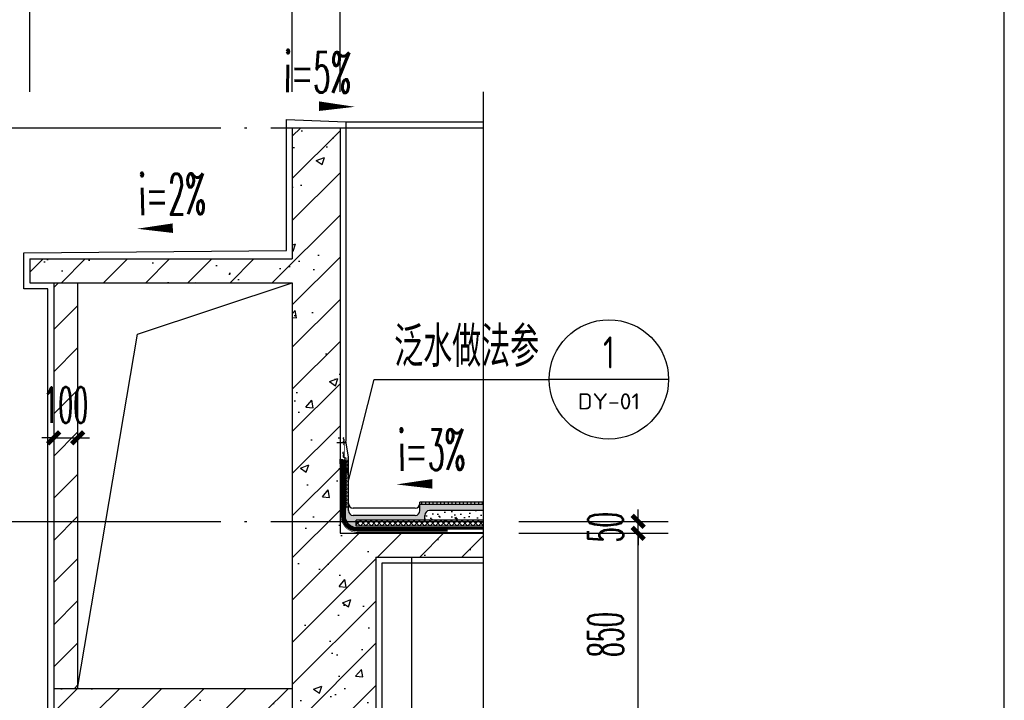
# Model space of a CAD drawing. Extents: x 1779708 to 7299578, y -1121471 to 88434.
# Tile 995 of 1056: x 6991392 to 6995519, y -950673 to -947821. Entities that reach past the tile are written whole.
import ezdxf
from ezdxf.enums import TextEntityAlignment as Align

# ---------------------------------------------------------------- set-up
doc = ezdxf.new("R2010")
doc.units = 0
doc.header["$LTSCALE"] = 1000
doc.header["$MEASUREMENT"] = 0
doc.linetypes.add('DASH', pattern=[0.35, 0.25, -0.1])
doc.linetypes.add('DOTE', pattern=[2.4200000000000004, 2, -0.2, 0.02, -0.2])
doc.layers.get('0').update_dxf_attribs({"linetype": 'CONTINUOUS'})
doc.layers.get('Defpoints').update_dxf_attribs({"linetype": 'CONTINUOUS'})
for name, color, linetype in [('AXIS', 3, 'CONTINUOUS'), ('DIM_IDEN', 3, 'CONTINUOUS'), ('DIM_SYMB', 3, 'CONTINUOUS'), ('DOTE', 1, 'DOTE'), ('PUB_HATCH', 8, 'CONTINUOUS'), ('PUB_TAB', 7, 'CONTINUOUS'), ('PUB_TEXT', 7, 'CONTINUOUS'), ('S_STAIR', 147, 'CONTINUOUS'), ('SURFACE', 6, 'CONTINUOUS'), ('WALL', 255, 'CONTINUOUS'), ('填充细线', 8, 'CONTINUOUS'), ('水专业', 6, 'CONTINUOUS'), ('立面中线', 140, 'CONTINUOUS'), ('粉刷线', 213, 'CONTINUOUS')]:
    doc.layers.add(name, color=color, linetype=linetype)
doc.styles.add('_TCH_DIM', font='SIMPLEX.shx', dxfattribs={"width": 0.7, "bigfont": 'GBCBIG.shx'})
doc.styles.add('_TCH_DIM_T3', font='SIMPLEX.shx', dxfattribs={"width": 0.4941176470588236, "bigfont": 'GBCBIG.shx'})
doc.styles.add('_TCH_LABEL', font='COMPLEX', dxfattribs={"bigfont": 'GBCBIG'})
doc.styles.get("Standard").update_dxf_attribs({"font": 'GBENOR', "bigfont": 'GBCBIG'})
doc.dimstyles.new('_TCH_ARCH&&50', dxfattribs={"dimtxt": 148.75, "dimasz": 50, "dimexe": 125, "dimexo": 150, "dimgap": 63.12500000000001, "dimtad": 1, "dimdec": 0, "dimzin": 0, "dimdsep": 46, "dimtxsty": '_TCH_DIM_T3', "dimblk": 'ARCHTICK', "dimcen": 0.09, "dimdle": 75, "dimclrt": 7, "dimazin": 2, "dimtfac": 1, "dimtdec": 0, "dimtix": 1, "dimtmove": 2, "dimatfit": 3, "dimfxl": 250, "dimtolj": 1, "dimtzin": 0, "dimarcsym": 0})

# ---------------------------------------------------------------- blocks, each defined once
blk = doc.blocks.new('$LinePat$波浪线')
at = {"color": 0}
for centre, start, end in [((149.999993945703, -42.19181203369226), 201.6723546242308, 338.3274054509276), ((449.9994826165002, -161.4099213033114), 21.67235462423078, 158.3274054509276)]:
    blk.add_arc(centre, 161.4099213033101, start, end, dxfattribs=at)
blk = doc.blocks.new('_ArchTick')
at = {"color": 0, "linetype": 'ByBlock', "const_width": 0.4}
blk.add_lwpolyline([(-0.5, -0.5), (0.5, 0.5)], dxfattribs=at)
blk = doc.blocks.new('*D957')
at = {"layer": 'AXIS', "color": 0, "lineweight": -2, "transparency": 16777216}
for p, q in [((6991434.585316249, -948123.2475373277), (6991434.585316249, -947498.2475373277)), ((6992534.585316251, -948123.2475373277), (6992534.585316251, -947498.2475373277)), ((6991359.585316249, -947623.2475373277), (6992609.585316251, -947623.2475373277))]:
    blk.add_line(p, q, dxfattribs=at)
at = {"layer": 'Defpoints', "color": 0, "transparency": 16777216}
for p in [(6992534.585316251, -947623.2475373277), (6991434.585316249, -948273.2475373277), (6992534.585316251, -948273.2475373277)]:
    blk.add_point(p, dxfattribs=at)
at = {"layer": 'AXIS', "color": 0, "lineweight": -2, "transparency": 16777216, "xscale": 50, "yscale": 50, "zscale": 50, "rotation": 180}
blk.add_blockref('_ArchTick', (6991434.585316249, -947623.2475373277), dxfattribs=at)
at = {"layer": 'AXIS', "color": 0, "lineweight": -2, "transparency": 16777216, "xscale": 50, "yscale": 50, "zscale": 50}
blk.add_blockref('_ArchTick', (6992534.585316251, -947623.2475373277), dxfattribs=at)
at = {"layer": 'AXIS', "color": 7, "transparency": 16777216, "insert": (6991984.58531625, -947485.7475373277), "char_height": 148.75, "attachment_point": 5, "style": '_TCH_DIM_T3'}
blk.add_mtext('\\A1;1100', dxfattribs=at)
blk = doc.blocks.new('*D958')
at = {"layer": 'AXIS', "color": 0, "lineweight": -2, "transparency": 16777216}
for p, q in [((6992534.585316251, -948123.2475373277), (6992534.585316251, -947498.2475373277)), ((6992734.585316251, -948123.2475373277), (6992734.585316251, -947498.2475373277)), ((6992534.585316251, -947623.2475373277), (6992484.585316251, -947623.2475373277)), ((6992534.585316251, -947623.2475373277), (6992734.585316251, -947623.2475373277)), ((6992734.585316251, -947623.2475373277), (6992784.585316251, -947623.2475373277))]:
    blk.add_line(p, q, dxfattribs=at)
at = {"layer": 'Defpoints', "color": 0, "transparency": 16777216}
for p in [(6992734.585316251, -947623.2475373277), (6992534.585316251, -948273.2475373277), (6992734.585316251, -948273.2475373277)]:
    blk.add_point(p, dxfattribs=at)
at = {"layer": 'AXIS', "color": 0, "lineweight": -2, "transparency": 16777216, "xscale": 50, "yscale": 50, "zscale": 50}
blk.add_blockref('_ArchTick', (6992534.585316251, -947623.2475373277), dxfattribs=at)
at = {"layer": 'AXIS', "color": 0, "lineweight": -2, "transparency": 16777216, "xscale": 50, "yscale": 50, "zscale": 50, "rotation": 180}
blk.add_blockref('_ArchTick', (6992734.585316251, -947623.2475373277), dxfattribs=at)
at = {"layer": 'AXIS', "color": 7, "transparency": 16777216, "insert": (6992634.585316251, -947485.7475373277), "char_height": 148.75, "attachment_point": 5, "style": '_TCH_DIM_T3'}
blk.add_mtext('\\A1;200', dxfattribs=at)
blk = doc.blocks.new('*D963')
at = {"layer": 'AXIS', "color": 0, "lineweight": -2, "transparency": 16777216}
for p, q in [((6991534.585316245, -949073.2475373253), (6991534.585316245, -949698.2475373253)), ((6991634.585316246, -949073.2475373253), (6991634.585316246, -949698.2475373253)), ((6991534.585316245, -949573.2475373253), (6991484.585316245, -949573.2475373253)), ((6991534.585316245, -949573.2475373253), (6991634.585316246, -949573.2475373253)), ((6991634.585316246, -949573.2475373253), (6991684.585316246, -949573.2475373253))]:
    blk.add_line(p, q, dxfattribs=at)
at = {"layer": 'Defpoints', "color": 0, "transparency": 16777216}
for p in [(6991534.585316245, -948923.2475373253), (6991634.585316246, -948923.2475373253), (6991634.585316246, -949573.2475373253)]:
    blk.add_point(p, dxfattribs=at)
at = {"layer": 'AXIS', "color": 0, "lineweight": -2, "transparency": 16777216, "xscale": 50, "yscale": 50, "zscale": 50}
blk.add_blockref('_ArchTick', (6991534.585316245, -949573.2475373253), dxfattribs=at)
at = {"layer": 'AXIS', "color": 0, "lineweight": -2, "transparency": 16777216, "xscale": 50, "yscale": 50, "zscale": 50, "rotation": 180}
blk.add_blockref('_ArchTick', (6991634.585316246, -949573.2475373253), dxfattribs=at)
at = {"layer": 'AXIS', "color": 7, "transparency": 16777216, "insert": (6991584.585316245, -949435.7475373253), "char_height": 148.75, "attachment_point": 5, "style": '_TCH_DIM_T3'}
blk.add_mtext('\\A1;100', dxfattribs=at)
blk = doc.blocks.new('*D977')
at = {"layer": 'AXIS', "color": 0, "lineweight": -2, "transparency": 16777216}
for p, q in [((6993984.585316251, -950898.247537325), (6993984.585316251, -949898.2475373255)), ((6993484.585316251, -949973.2475373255), (6994109.585316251, -949973.2475373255)), ((6993484.585316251, -950823.247537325), (6994109.585316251, -950823.247537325))]:
    blk.add_line(p, q, dxfattribs=at)
at = {"layer": 'Defpoints', "color": 0, "transparency": 16777216}
for p in [(6993334.585316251, -949973.2475373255), (6993984.585316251, -949973.2475373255), (6993334.585316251, -950823.247537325)]:
    blk.add_point(p, dxfattribs=at)
at = {"layer": 'AXIS', "color": 0, "lineweight": -2, "transparency": 16777216, "xscale": 50, "yscale": 50, "zscale": 50}
for p, rotation in [((6993984.585316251, -949973.2475373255), 90), ((6993984.585316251, -950823.247537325), 270)]:
    blk.add_blockref('_ArchTick', p, dxfattribs=dict(at, rotation=rotation))
at = {"layer": 'AXIS', "color": 7, "transparency": 16777216, "insert": (6993847.085316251, -950398.2475373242), "char_height": 148.75, "attachment_point": 5, "rotation": 90, "style": '_TCH_DIM_T3'}
blk.add_mtext('\\A1;850', dxfattribs=at)
blk = doc.blocks.new('*D978')
at = {"layer": 'AXIS', "color": 0, "lineweight": -2, "transparency": 16777216}
for p, q in [((6993984.585316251, -949923.2475373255), (6993984.585316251, -949873.2475373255)), ((6993484.585316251, -949923.2475373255), (6994109.585316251, -949923.2475373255)), ((6993984.585316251, -949973.2475373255), (6993984.585316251, -949923.2475373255)), ((6993484.585316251, -949973.2475373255), (6994109.585316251, -949973.2475373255)), ((6993984.585316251, -949973.2475373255), (6993984.585316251, -950023.2475373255))]:
    blk.add_line(p, q, dxfattribs=at)
at = {"layer": 'Defpoints', "color": 0, "transparency": 16777216}
for p in [(6993334.585316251, -949923.2475373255), (6993984.585316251, -949923.2475373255), (6993334.585316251, -949973.2475373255)]:
    blk.add_point(p, dxfattribs=at)
at = {"layer": 'AXIS', "color": 0, "lineweight": -2, "transparency": 16777216, "xscale": 50, "yscale": 50, "zscale": 50}
for p, rotation in [((6993984.585316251, -949923.2475373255), 270), ((6993984.585316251, -949973.2475373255), 90)]:
    blk.add_blockref('_ArchTick', p, dxfattribs=dict(at, rotation=rotation))
at = {"layer": 'AXIS', "color": 7, "transparency": 16777216, "insert": (6993847.085316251, -949948.2475373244), "char_height": 148.75, "attachment_point": 5, "rotation": 90, "style": '_TCH_DIM_T3'}
blk.add_mtext('\\A1;50', dxfattribs=at)

msp = doc.modelspace()

# ---------------------------------------------------------------- hatches: boundary and pattern name
at = {"layer": 'PUB_HATCH'}
h = msp.add_hatch(dxfattribs=at)
h.set_pattern_fill('ANSI31', color=256, angle=45.0000000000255, style=0)
h.set_pattern_definition([(90, (6992879.647656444, -949682.141210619), (-1.5875, -7.061576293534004e-13), [])])
edge = h.paths.add_edge_path()
edge.add_line((6992734.585316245, -949682.141210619), (6992758.386436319, -949682.141210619))
edge.add_arc((6992738.716342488, -949682.5764266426), 19.67490798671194, 1.2675065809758, 102.1202540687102)
edge.add_line((6992734.585316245, -949663.340090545), (6992734.585316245, -949682.141210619))
at = {"layer": 'PUB_HATCH', "ltscale": 0.5}
h = msp.add_hatch(dxfattribs=at)
h.set_pattern_fill('AR-SAND', color=256, scale=5)
h.set_pattern_definition([(37.50000000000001, (6258719.156782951, -896027.9518629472), (-0.4000078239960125, 12.23533093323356), [0, -9.652, 0, -10.795, 0, -10.31875]), (7.499999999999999, (6258719.156782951, -896027.9518629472), (11.23808207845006, 17.92062751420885), [0, -5.207000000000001, 0, -8.6995, 0, -3.33375]), (327.5, (6258711.346282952, -896027.9518629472), (19.77480925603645, 0.0359296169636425), [0, -3.175, 0, -11.43, 0, -14.9225]), (317.5, (6258711.346282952, -896027.9518629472), (19.08891131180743, 5.573233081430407), [0, -1.5875, 0, -7.492999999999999, 0, -8.5725])])
edge = h.paths.add_edge_path()
edge.add_line((6993334.585316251, -949853.2475373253), (6993334.585316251, -949878.2475373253))
edge.add_line((6993334.585316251, -949878.2475373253), (6993109.585316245, -949878.2475373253))
edge.add_arc((6993109.585316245, -949898.2475373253), 20, 90, 180)
edge.add_line((6993089.585316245, -949898.2475373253), (6993089.585316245, -949918.2475373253))
edge.add_line((6993089.585316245, -949918.2475373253), (6992802.585316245, -949918.2475373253))
edge.add_line((6992802.585316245, -949918.2475373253), (6992802.585316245, -949950.5446255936))
edge.add_arc((6992807.085316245, -949900.7475373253), 50.00000000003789, 180, 264.83639290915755, ccw=False)
edge.add_line((6992757.085316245, -949900.7475373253), (6992757.085316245, -949682.0802165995))
edge.add_line((6992757.085316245, -949682.0802165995), (6992755.821689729, -949653.2475373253))
edge.add_line((6992755.821689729, -949653.2475373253), (6992769.585316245, -949653.2475373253))
edge.add_line((6992769.585316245, -949653.2475373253), (6992769.585316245, -949878.2475373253))
edge.add_arc((6992789.585316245, -949878.2475373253), 20, 180, 270)
edge.add_line((6992789.585316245, -949898.2475373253), (6993049.585316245, -949898.2475373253))
edge.add_arc((6993049.585316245, -949878.2475373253), 20, 270, 360)
edge.add_line((6993069.585316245, -949878.2475373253), (6993069.585316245, -949853.2475373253))
edge.add_line((6993069.585316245, -949853.2475373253), (6993334.585316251, -949853.2475373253))
at = {"layer": 'PUB_HATCH'}
h = msp.add_hatch(dxfattribs=at)
h.set_pattern_fill('ANSI31', color=256, scale=10, angle=45.0000000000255, style=0)
h.set_pattern_definition([(90, (6260763.962934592, -891177.9518629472), (-15.875, -7.063682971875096e-12), [])])
h.paths.add_polyline_path([(6993334.585316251, -949843.2475373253), (6993334.585316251, -949853.2475373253), (6993069.585316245, -949853.2475373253), (6993069.585316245, -949843.2475373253)])
h = msp.add_hatch(dxfattribs=at)
h.set_pattern_fill('混凝土', color=256, scale=10, style=0)
h.set_pattern_definition([(49.99999999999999, (6258719.156782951, -896027.9518629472), (71.72601826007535, -6.275213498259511), [7.5, -82.5]), (355, (6258719.156782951, -896027.9518629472), (-13.8751333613, 75.21921337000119), [6, -66]), (100.4514, (6258725.133950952, -896028.4747969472), (57.85093817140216, 68.94395420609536), [6.374018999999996, -70.11421119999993]), (46.18420000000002, (6258719.156782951, -896007.9518629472), (106.7241048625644, -16.55190143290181), [11.24999999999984, -123.7499999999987]), (96.6356, (6258728.050457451, -896009.3311936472), (93.46627055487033, 97.41178709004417), [9.561028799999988, -105.1712999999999]), (351.1842, (6258719.156782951, -896007.9518629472), (93.46619451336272, 97.41186009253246), [9, -99]), (21, (6258729.156782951, -896012.9518629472), (59.69070521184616, -40.26188906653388), [7.5, -82.5]), (326.0000000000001, (6258729.156782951, -896012.9518629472), (24.33153319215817, 72.5150045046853), [6, -66]), (71.4514, (6258734.131006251, -896016.3070235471), (84.02226285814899, 32.25304967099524), [6.374019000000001, -70.1142112]), (37.50000000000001, (6258719.156782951, -896027.9518629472), (1.215985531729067, 33.28938538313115), [0, -65.19999999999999, 0, -67, 0, -66.25]), (7.499999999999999, (6258719.156782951, -896027.9518629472), (26.30695374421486, 39.44117118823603), [0, -38.2, 0, -63.7, 0, -25.25]), (327.5, (6258696.856782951, -896027.9518629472), (53.3822436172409, -2.255487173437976), [0, -25, 0, -78, 0, -103.5]), (317.5, (6258686.856782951, -896027.9518629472), (58.31861693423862, 10.01049823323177), [0, -32.5, 0, -51.8, 0, -73.5])])
edge = h.paths.add_edge_path()
edge.add_line((6993334.585316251, -949878.2475373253), (6993334.585316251, -949918.2475373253))
edge.add_line((6993334.585316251, -949918.2475373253), (6993089.585316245, -949918.2475373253))
edge.add_line((6993089.585316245, -949918.2475373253), (6993089.585316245, -949898.2475373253))
edge.add_arc((6993109.585316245, -949898.2475373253), 20, 90, 180, ccw=False)
edge.add_line((6993109.585316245, -949878.2475373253), (6993334.585316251, -949878.2475373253))
h = msp.add_hatch(dxfattribs=at)
h.set_pattern_fill('ANSI37', color=256, scale=10, angle=2.549854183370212e-11, style=0)
h.set_pattern_definition([(45.0000000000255, (6260469.156782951, -891177.9518629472), (-11.22532015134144, 11.22532015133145), []), (135.0000000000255, (6260469.156782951, -891177.9518629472), (-11.22532015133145, -11.22532015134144), [])])
h.paths.add_polyline_path([(6993334.585316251, -949918.2475373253), (6993334.585316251, -949943.2475373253), (6992802.585316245, -949943.2475373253), (6992802.585316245, -949918.2475373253)])
at = {"layer": '填充细线'}
h = msp.add_hatch(dxfattribs=at)
h.set_pattern_fill('钢筋混凝土', color=114, scale=50)
h.set_pattern_definition([(45, (6991434.585316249, -950823.2475373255), (-88.38834764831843, 88.38834764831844), []), (49.99999999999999, (6991434.585316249, -950823.2475373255), (358.6300913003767, -31.37606749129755), [37.5, -412.5]), (355, (6991434.585316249, -950823.2475373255), (-69.3756668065, 376.0960668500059), [30, -330]), (100.4514, (6991464.471156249, -950825.8622073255), (289.2546908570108, 344.7197710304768), [31.87009499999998, -350.5710559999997]), (46.18420000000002, (6991434.585316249, -950723.2475373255), (533.6205243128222, -82.75950716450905), [56.24999999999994, -618.7499999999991]), (96.6356, (6991479.053688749, -950730.1441908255), (467.3313527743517, 487.0589354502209), [47.80514399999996, -525.8564999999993]), (351.1842, (6991434.585316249, -950723.2475373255), (467.3309725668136, 487.0593004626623), [45, -495]), (21, (6991484.585316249, -950748.2475373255), (298.4535260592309, -201.3094453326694), [37.5, -412.5]), (326.0000000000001, (6991484.585316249, -950748.2475373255), (121.6576659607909, 362.5750225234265), [30, -330]), (71.4514, (6991509.45643275, -950765.0233403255), (420.111314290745, 161.2652483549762), [31.870095, -350.571056]), (37.50000000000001, (6991434.585316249, -950823.2475373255), (6.079927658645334, 166.4469269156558), [0, -326, 0, -335, 0, -331.25]), (7.499999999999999, (6991434.585316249, -950823.2475373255), (131.5347687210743, 197.2058559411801), [0, -191, 0, -318.5, 0, -126.25]), (327.5, (6991323.085316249, -950823.2475373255), (266.9112180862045, -11.27743586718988), [0, -125, 0, -390, 0, -517.5]), (317.5, (6991273.085316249, -950823.2475373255), (291.5930846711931, 50.05249116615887), [0, -162.5, 0, -259, 0, -367.5])])
h.paths.add_polyline_path([(6992734.585316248, -948273.2475373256), (6992534.585316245, -948273.2475373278), (6992534.585316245, -948823.2475373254), (6991434.585316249, -948823.2475373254), (6991434.585316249, -948923.2475373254), (6992534.585316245, -948923.2475373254), (6992534.585316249, -950623.2475373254), (6991534.585316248, -950623.2475373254), (6991534.585316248, -950723.2475373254), (6992534.585316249, -950723.2475373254), (6992534.585316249, -950823.2475373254), (6992884.585316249, -950823.2475373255), (6992884.585316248, -950073.2475373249), (6993334.585316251, -950073.2475373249), (6993334.585316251, -949973.2475373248), (6992734.585316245, -949973.2475373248)])
h = msp.add_hatch(dxfattribs=at)
h.set_pattern_fill('普通砖', color=114, scale=50)
h.set_pattern_definition([(45, (6991534.585316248, -950533.4918623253), (-88.38838300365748, 88.3883830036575), [])])
h.paths.add_polyline_path([(6991634.585316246, -948923.2475373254), (6991534.585316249, -948923.2475373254), (6991534.585316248, -950623.2475373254), (6991634.585316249, -950623.2475373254)])

# ---------------------------------------------------------------- linework, layer by layer
at = {"layer": 'DIM_IDEN'}
for p, q in [((6992769.585316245, -949752.9042586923), (6992877.173790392, -949328.1630687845)), ((6992877.173790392, -949328.1630687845), (6993611.697405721, -949328.1630687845)), ((6994111.697405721, -949328.1630687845), (6993611.697405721, -949328.1630687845))]:
    msp.add_line(p, q, dxfattribs=at)
msp.add_lwpolyline([(6992769.585316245, -949752.9042586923, 1), (6992769.585316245, -949752.9042586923, 1)], format="xyb", close=True, dxfattribs=at)
msp.add_circle((6993861.697405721, -949328.1630687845), 250, dxfattribs=at)
at = {"layer": 'DIM_SYMB'}
msp.add_lwpolyline([(6993334.585316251, -948123.2475373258), (6993334.585316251, -962791.9975373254), (6993439.585316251, -962830.2144119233), (6993229.585316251, -962867.2430778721), (6993334.585316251, -962904.4975373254), (6993334.585316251, -977573.247537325)], dxfattribs=at)
for points in [[(6992488.181183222, -948180.5373440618, 0, 0, 0), (6992796.644959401, -948185.678406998, 0, 40.00000000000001, 0), (6992646.665788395, -948183.178754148, 0, 0, 0)], [(6992192.174766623, -948691.7515938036, 0, 0, 0), (6991883.710990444, -948696.8926567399, 0, 40.00000000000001, 0), (6992033.69016145, -948694.3930038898, 0, 0, 0)], [(6993279.673736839, -949763.3902411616, 0, 0, 0), (6992971.209960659, -949768.5313040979, 0, 40.00000000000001, 0), (6993121.189131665, -949766.0316512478, 0, 0, 0)]]:
    msp.add_lwpolyline(points, format="xyseb", dxfattribs=at)
at = {"layer": 'DOTE', "linetype": 'DOTE', "ltscale": 0.5}
for p, q in [((6991234.585316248, -948273.2475373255), (6993334.585316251, -948273.2475373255)), ((6991234.585316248, -949923.2475373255), (6993334.585316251, -949923.2475373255)), ((6992534.585316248, -949923.2475373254), (6992534.585316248, -978273.2475373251))]:
    msp.add_line(p, q, dxfattribs=at)
at = {"layer": 'PUB_TAB'}
msp.add_line((6995519.166365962, -982200.1995672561), (6995519.166365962, -945400.1995672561), dxfattribs=at)
at = {"layer": 'S_STAIR'}
msp.add_line((6992734.585316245, -949682.141210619), (6992758.386436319, -949682.141210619), dxfattribs=at)
msp.add_line((6992734.585316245, -949682.141210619), (6992758.386436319, -949682.141210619), dxfattribs=at)
msp.add_line((6992734.585316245, -949682.141210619), (6992758.386436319, -949682.141210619), dxfattribs=at)
msp.add_line((6992734.585316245, -949682.141210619), (6992758.386436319, -949682.141210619), dxfattribs=at)
msp.add_line((6992734.585316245, -949682.141210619), (6992758.386436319, -949682.141210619), dxfattribs=at)
msp.add_line((6992734.585316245, -949682.141210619), (6992758.386436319, -949682.141210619), dxfattribs=at)
msp.add_line((6992734.585316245, -949682.141210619), (6992758.386436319, -949682.141210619), dxfattribs=at)
msp.add_line((6992734.585316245, -949682.141210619), (6992758.386436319, -949682.141210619), dxfattribs=at)
msp.add_line((6992734.585316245, -949682.141210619), (6992758.386436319, -949682.141210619), dxfattribs=at)
msp.add_line((6992734.585316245, -949682.141210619), (6992758.386436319, -949682.141210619), dxfattribs=at)
msp.add_line((6992734.585316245, -949682.141210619), (6992758.386436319, -949682.141210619), dxfattribs=at)
msp.add_line((6992734.585316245, -949682.141210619), (6992758.386436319, -949682.141210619), dxfattribs=at)
msp.add_line((6992734.585316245, -949682.141210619), (6992758.386436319, -949682.141210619), dxfattribs=at)
msp.add_line((6992734.585316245, -949682.141210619), (6992758.386436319, -949682.141210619), dxfattribs=at)
msp.add_line((6992734.585316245, -949682.141210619), (6992758.386436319, -949682.141210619), dxfattribs=at)
msp.add_line((6992734.585316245, -949682.141210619), (6992758.386436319, -949682.141210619), dxfattribs=at)
for points in [[(6992755.589674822, -949594.3727241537), (6992720.589674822, -949594.3727241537)], [(6992755.589674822, -949594.3727241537), (6992720.589674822, -949594.3727241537)], [(6992755.589674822, -949594.3727241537), (6992720.589674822, -949594.3727241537)], [(6992755.589674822, -949594.3727241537), (6992720.589674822, -949594.3727241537)], [(6992755.589674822, -949594.3727241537), (6992720.589674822, -949594.3727241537)], [(6992755.589674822, -949594.3727241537), (6992720.589674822, -949594.3727241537)], [(6992755.589674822, -949594.3727241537), (6992720.589674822, -949594.3727241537)], [(6992755.589674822, -949594.3727241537), (6992720.589674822, -949594.3727241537)], [(6992755.589674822, -949594.3727241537), (6992720.589674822, -949594.3727241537)], [(6992755.589674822, -949594.3727241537), (6992720.589674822, -949594.3727241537)], [(6992755.589674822, -949594.3727241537), (6992720.589674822, -949594.3727241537)], [(6992755.589674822, -949594.3727241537), (6992720.589674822, -949594.3727241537)], [(6992755.589674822, -949594.3727241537), (6992720.589674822, -949594.3727241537)], [(6992755.589674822, -949594.3727241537), (6992720.589674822, -949594.3727241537)], [(6992755.589674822, -949594.3727241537), (6992720.589674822, -949594.3727241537)], [(6992755.589674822, -949594.3727241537), (6992720.589674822, -949594.3727241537)], [(6992759.111435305, -949702.8893159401), (6992729.111435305, -949702.8893159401)], [(6992759.111435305, -949702.8893159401), (6992729.111435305, -949702.8893159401)], [(6992759.111435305, -949702.8893159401), (6992729.111435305, -949702.8893159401)], [(6992759.111435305, -949702.8893159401), (6992729.111435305, -949702.8893159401)], [(6992759.111435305, -949702.8893159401), (6992729.111435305, -949702.8893159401)], [(6992759.111435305, -949702.8893159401), (6992729.111435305, -949702.8893159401)], [(6992759.111435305, -949702.8893159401), (6992729.111435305, -949702.8893159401)], [(6992759.111435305, -949702.8893159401), (6992729.111435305, -949702.8893159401)], [(6992759.111435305, -949702.8893159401), (6992729.111435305, -949702.8893159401)], [(6992759.111435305, -949702.8893159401), (6992729.111435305, -949702.8893159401)], [(6992759.111435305, -949702.8893159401), (6992729.111435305, -949702.8893159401)], [(6992759.111435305, -949702.8893159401), (6992729.111435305, -949702.8893159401)], [(6992759.111435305, -949702.8893159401), (6992729.111435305, -949702.8893159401)], [(6992759.111435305, -949702.8893159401), (6992729.111435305, -949702.8893159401)], [(6992759.111435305, -949702.8893159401), (6992729.111435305, -949702.8893159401)], [(6992759.111435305, -949702.8893159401), (6992729.111435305, -949702.8893159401)]]:
    msp.add_lwpolyline(points, dxfattribs=at)
at = {"layer": 'SURFACE'}
for p, q in [((6992769.585316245, -949878.2475373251), (6992769.585316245, -949653.2475373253)), ((6992769.585316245, -949843.3085313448), (6992769.585316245, -949653.3085313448)), ((6993334.585316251, -949843.2475373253), (6993069.585316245, -949843.2475373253)), ((6993069.585316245, -949878.2475373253), (6993069.585316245, -949843.2475373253)), ((6993049.585316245, -949868.2475373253), (6992789.585316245, -949868.2475373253)), ((6993334.585316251, -949853.2475373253), (6993069.585316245, -949853.2475373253)), ((6993334.585316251, -949878.2475373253), (6993109.585316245, -949878.2475373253)), ((6993049.585316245, -949898.2475373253), (6992789.585316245, -949898.2475373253)), ((6992802.585316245, -949943.2475373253), (6992802.585316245, -949918.2475373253)), ((6993334.585316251, -949918.2475373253), (6992802.585316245, -949918.2475373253)), ((6993089.585316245, -949918.2475373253), (6993089.585316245, -949898.2475373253)), ((6993334.585316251, -949943.2475373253), (6992802.585316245, -949943.2475373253))]:
    msp.add_line(p, q, dxfattribs=at)
at = {"layer": 'SURFACE', "color": 1, "const_width": 2}
msp.add_lwpolyline([(6992752.560061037, -949585.0942198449), (6992752.560061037, -949652.7911339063, -0.2673608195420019), (6992765.807522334, -949674.1775051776), (6992765.807522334, -949720.6844120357)], format="xyb", dxfattribs=at)
at = {"layer": 'SURFACE', "const_width": 0.9999999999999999}
for points in [[(6992755.589674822, -949587.3727241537), (6992755.589674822, -949601.3727241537)], [(6992759.111435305, -949695.8893159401), (6992759.111435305, -949709.8893159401)]]:
    msp.add_lwpolyline(points, dxfattribs=at)
at = {"layer": 'SURFACE', "color": 1}
msp.add_arc((6992739.585316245, -949682.141210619), 18.80112007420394, 0, 90, dxfattribs=at)
at = {"layer": 'SURFACE'}
for centre, start, end in [((6992789.585316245, -949848.2475373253), 180, 270), ((6992789.585316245, -949878.2475373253), 180, 270), ((6993049.585316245, -949848.2475373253), 270, 0), ((6993049.585316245, -949878.2475373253), 270, 0), ((6993109.585316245, -949898.2475373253), 90, 180)]:
    msp.add_arc(centre, 20, start, end, dxfattribs=at)
at = {"layer": 'WALL'}
for p, q in [((6992534.585316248, -948273.2475373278), (6992734.585316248, -948273.2475373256)), ((6992534.585316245, -948273.2475373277), (6992534.585316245, -948823.2475373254)), ((6992734.585316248, -948273.2475373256), (6992734.585316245, -949973.2475373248)), ((6991434.585316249, -948823.2475373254), (6992534.585316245, -948823.2475373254)), ((6991434.585316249, -948823.2475373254), (6991434.585316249, -948923.2475373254)), ((6991434.585316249, -948923.2475373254), (6992534.585316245, -948923.2475373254)), ((6991534.585316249, -948923.2475373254), (6991534.585316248, -950723.2475373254)), ((6991634.585316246, -948923.2475373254), (6991634.585316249, -950623.2475373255)), ((6992534.585316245, -948923.2475373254), (6992534.585316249, -950623.2475373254)), ((6992734.585316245, -949973.2475373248), (6993334.585316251, -949973.2475373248)), ((6992884.585316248, -950073.2475373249), (6993334.585316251, -950073.2475373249)), ((6992884.585316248, -950073.247537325), (6992884.585316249, -950823.247537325)), ((6991534.585316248, -950623.2475373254), (6992534.585316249, -950623.2475373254))]:
    msp.add_line(p, q, dxfattribs=at)
at = {"layer": '填充细线', "color": 114}
msp.add_lwpolyline([(6991634.585316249, -950623.2475373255), (6991885.897384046, -949139.0657094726), (6992534.585316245, -948923.2475373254)], dxfattribs=at)
at = {"layer": '水专业', "linetype": 'DASH', "ltscale": 0.2}
for points, const_width in [([(6993184.585316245, -949962.3085313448), (6992807.085316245, -949962.3085313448, -0.4142135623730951), (6992745.585316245, -949900.8085313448), (6992745.585316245, -949682.141210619)], 5.000000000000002), ([(6993334.585316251, -949953.3085313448), (6992807.085316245, -949953.3085313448, -0.4142135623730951), (6992754.585316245, -949900.8085313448), (6992754.585316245, -949682.141210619)], 5.000000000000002), ([(6993334.585316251, -949969.3085313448), (6992807.085316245, -949969.3085313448, -0.4142135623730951), (6992738.585316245, -949900.8085313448), (6992738.585316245, -949682.141210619)], 2)]:
    msp.add_lwpolyline(points, format="xyb", dxfattribs=dict(at, const_width=const_width))
at = {"layer": '水专业'}
for points in [[(6993184.585316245, -949964.8085313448), (6992807.085316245, -949964.8085313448, -0.4142135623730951), (6992743.085316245, -949900.8085313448), (6992743.085316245, -949682.141210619)], [(6993184.585316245, -949959.8085313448), (6992807.085316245, -949959.8085313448, -0.4142135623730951), (6992748.085316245, -949900.8085313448), (6992748.085316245, -949682.141210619)], [(6993334.585316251, -949955.8085313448), (6992807.085316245, -949955.8085313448, -0.4142135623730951), (6992752.085316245, -949900.8085313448), (6992752.085316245, -949682.141210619)], [(6993334.585316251, -949950.8085313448), (6992807.085316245, -949950.8085313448, -0.4142135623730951), (6992757.085316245, -949900.8085313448), (6992757.085316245, -949682.141210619)]]:
    msp.add_lwpolyline(points, format="xyb", dxfattribs=at)
at = {"layer": '立面中线'}
msp.add_line((6993034.585316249, -950073.247537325), (6993034.585316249, -953873.2475373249), dxfattribs=at)
at = {"layer": '粉刷线'}
for p, q in [((6992759.585316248, -948248.2475373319), (6993334.585316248, -948248.2475373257)), ((6992769.585316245, -949653.2475373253), (6992759.585316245, -949586.5808706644))]:
    msp.add_line(p, q, dxfattribs=at)
for points in [[(6991534.585316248, -950748.2475373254), (6991509.585316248, -950748.2475373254), (6991509.585316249, -948948.2475373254), (6991409.585316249, -948948.2475373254), (6991409.585316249, -948798.2475373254), (6992509.585316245, -948788.2475373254), (6992509.585316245, -948238.247537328), (6992759.585316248, -948248.2475373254), (6992759.585316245, -949586.5808706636)], [(6993334.585316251, -950098.2475373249), (6992909.585316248, -950098.2475373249), (6992909.585316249, -950848.2475373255), (6992759.585316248, -950848.2475373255)]]:
    msp.add_lwpolyline(points, dxfattribs=at)

# ---------------------------------------------------------------- block references
at = {"layer": 'SURFACE', "yscale": 0.02455774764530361, "zscale": 0.02455774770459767}
for p, xscale, rotation in [((6992752.445942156, -949586.6188796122), 0.02552970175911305, 268.2927737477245), ((6992752.902325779, -949571.3078722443), 0.02552970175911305, 268.2927737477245), ((6992751.076791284, -949632.5519017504), 0.02552970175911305, 268.2927737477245), ((6992750.354934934, -949647.3912860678), 0.02552970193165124, 296.7020469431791), ((6992757.237978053, -949661.0755452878), 0.02552970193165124, 296.7020469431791), ((6992764.387631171, -949675.883174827), 0.02552970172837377, 270), ((6992764.38760032, -949691.2009825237), 0.02552970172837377, 270), ((6992764.38760032, -949698.3340993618), 0.02552970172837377, 270), ((6992764.38760032, -949706.5187902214), 0.02552970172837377, 270), ((6992764.38760032, -949713.651907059), 0.02552970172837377, 270), ((6992764.38760032, -949728.9697147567), 0.02552970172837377, 270), ((6992764.38760032, -949744.2875224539), 0.02552970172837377, 270), ((6992764.38760032, -949759.6053301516), 0.02552970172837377, 270), ((6992764.38756947, -949790.2409455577), 0.02552970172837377, 270), ((6992764.38760032, -949774.9231378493), 0.02552970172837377, 270), ((6992764.38756947, -949805.5587532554), 0.02552970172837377, 270), ((6992764.38760032, -949820.8765609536), 0.02552970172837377, 270), ((6992764.38760032, -949836.1943686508), 0.02552970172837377, 270), ((6992764.387631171, -949851.512176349), 0.02552970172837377, 270)]:
    msp.add_blockref('$LinePat$波浪线', p, dxfattribs=dict(at, xscale=xscale, rotation=rotation))

# ---------------------------------------------------------------- texts
at = {"layer": 'PUB_TEXT', "color": 7, "style": '_TCH_DIM', "width": 0.4941176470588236}
for s, rotation, p in [('i=5%', 359.0451587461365, (6992499.3862681, -948123.5161515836)), ('i=2%', 0.9548412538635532, (6991893.009673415, -948639.5297347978)), ('i=3%', 0.9548412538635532, (6992980.50864363, -949711.1683821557))]:
    msp.add_text(s, height=170, rotation=rotation, dxfattribs=at).set_placement(p)
at = {"layer": 'PUB_TEXT', "color": 7, "style": '_TCH_LABEL'}
msp.add_text('泛水做法参', height=168.7943262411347, dxfattribs=at).set_placement((6992961.591022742, -949275.6630687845))
at = {"layer": 'PUB_TEXT', "color": 7}
for s, height, width, p, p2 in [('1', 134.5064658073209, 0.9959239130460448, (6993837.025703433, -949282.4538008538), (6993886.369108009, -949282.4538008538)), ('DY-01', 67.28929359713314, 1.078503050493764, (6993731.231691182, -949453.8395849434), (6993992.16312026, -949453.8395849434))]:
    msp.add_text(s, height=height, dxfattribs=dict(at, width=width)).set_placement(p, p2, align=Align.FIT)

# ---------------------------------------------------------------- dimensions: what is measured, and where the dimension line sits
at = {"layer": 'AXIS'}
for p1, p2, distance, picture, middle in [((6991434.585316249, -948273.2475373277), (6992534.585316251, -948273.2475373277), 650, '*D957', (6991984.58531625, -947485.7475373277)), ((6992534.585316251, -948273.2475373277), (6992734.585316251, -948273.2475373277), 650, '*D958', (6992634.585316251, -947485.7475373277)), ((6991534.585316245, -948923.2475373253), (6991634.585316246, -948923.2475373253), -650, '*D963', (6991584.585316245, -949435.7475373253)), ((6993334.585316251, -949973.2475373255), (6993334.585316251, -949923.2475373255), -650, '*D978', (6993847.085316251, -949948.2475373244)), ((6993334.585316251, -950823.247537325), (6993334.585316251, -949973.2475373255), -650, '*D977', (6993847.085316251, -950398.2475373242))]:
    dim = msp.add_aligned_dim(p1=p1, p2=p2, distance=distance, dimstyle='_TCH_ARCH&&50', dxfattribs=at)
    dim.commit()
    dim.dimension.update_dxf_attribs({"geometry": picture, "text_midpoint": middle})

doc.saveas('drawing.dxf')
